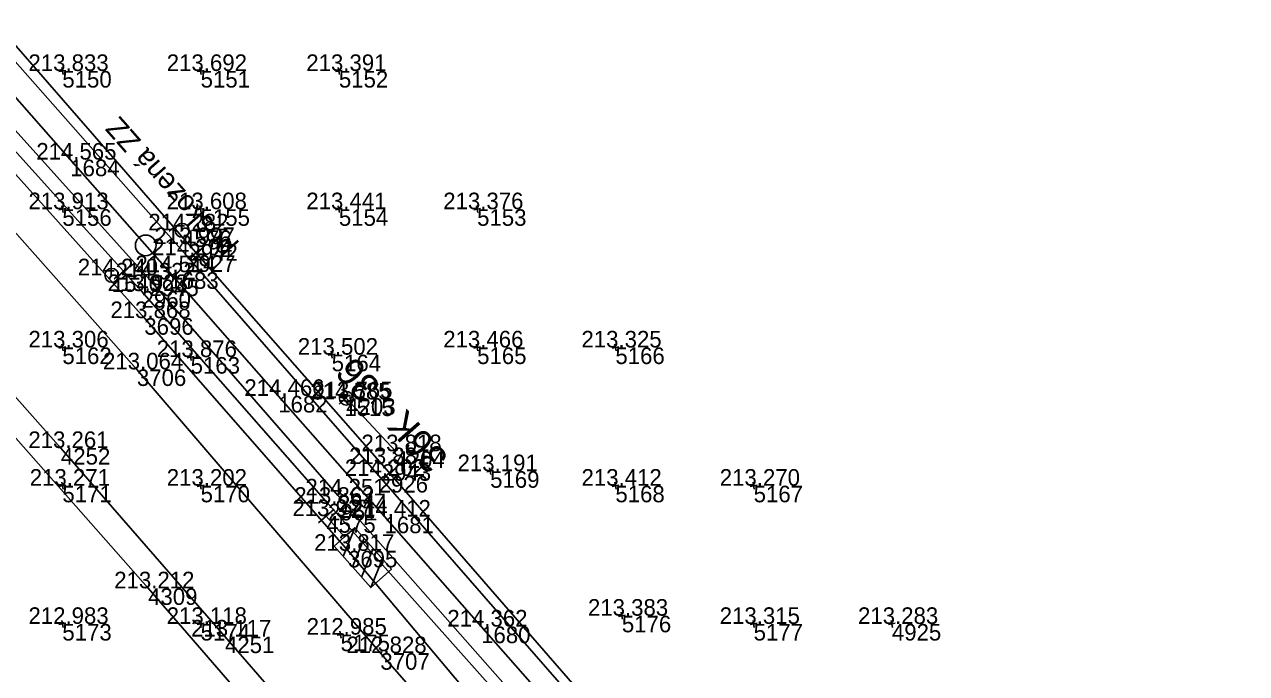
# Model space of a CAD drawing. Extents: x -556590 to -554855, y -1137918 to -1135717.
# Drawn here: x -555772.7 to -555684.4, y -1136353.6 to -1136306.6 of the extents above; entities that cross this region are included whole.
import ezdxf

# ---------------------------------------------------------------- set-up
doc = ezdxf.new("R2010")
doc.units = 0
for name, color, linetype in [('Vrstva 1', 7, 'Continuous'), ('Vrstva 11', 7, 'Continuous'), ('Vrstva 4', 7, 'Continuous'), ('Vrstva 49', 7, 'Continuous'), ('Vrstva 50', 7, 'Continuous'), ('Vrstva 51', 7, 'Continuous'), ('Vrstva 60', 7, 'Continuous'), ('Vrstva 61', 7, 'Continuous'), ('Vrstva 7', 7, 'Continuous')]:
    doc.layers.add(name, color=color, linetype=linetype)

msp = doc.modelspace()

# ---------------------------------------------------------------- linework, layer by layer
at = {"layer": 'Vrstva 1'}
msp.add_lwpolyline([(-555683.552, -1136414.017), (-555690.44, -1136406.179), (-555697.288, -1136398.389), (-555704.623, -1136390.045), (-555711.586, -1136382.132), (-555718.616, -1136374.139), (-555725.579, -1136366.237), (-555732.615, -1136358.243), (-555739.71, -1136350.188), (-555746.698, -1136342.236), (-555754.385, -1136333.503), (-555762.263, -1136324.557), (-555769.43, -1136316.411), (-555776.608, -1136308.259)], dxfattribs=at)
at = {"layer": 'Vrstva 11'}
for p, q in [((-555748.993, -1136333.526), (-555749.918, -1136333.467)), ((-555749.024, -1136333.899), (-555749.936, -1136333.841)), ((-555749.467, -1136333.675), (-555745.914, -1136337.508)), ((-555746.104, -1136337.675), (-555745.729, -1136337.345))]:
    msp.add_line(p, q, dxfattribs=at)
msp.add_circle((-555749.467, -1136333.675), 0.5, dxfattribs=at)
at = {"layer": 'Vrstva 4'}
for points in [[(-555732.92, -1136355.559), (-555747.121, -1136339.294), (-555761.051, -1136323.332), (-555778.718, -1136303.308), (-555792.224, -1136287.789), (-555794.509, -1136284.572), (-555795.938, -1136283.12), (-555798.301, -1136281.092), (-555812.037, -1136265.476), (-555829.175, -1136246.072)], [(-555828.677, -1136245.438), (-555811.848, -1136264.626), (-555798.858, -1136279.52), (-555796.172, -1136281.829), (-555794.296, -1136283.91), (-555791.705, -1136287.45), (-555779.031, -1136301.666), (-555760.881, -1136322.521), (-555746.898, -1136338.441), (-555732.447, -1136355.066)], [(-555735.072, -1136357.713), (-555750.064, -1136340.704), (-555763.703, -1136325.085), (-555777.121, -1136310.178), (-555778.796, -1136308.499), (-555782.53, -1136303.735), (-555794.312, -1136290.402), (-555801.35, -1136282.382), (-555814.424, -1136267.521), (-555831.303, -1136248.376)], [(-555832.063, -1136249.032), (-555814.879, -1136268.455), (-555802.243, -1136282.8), (-555794.223, -1136291.888), (-555782.964, -1136305.014), (-555781.433, -1136307.197), (-555777.703, -1136311.046), (-555764.271, -1136325.919), (-555750.778, -1136341.308), (-555735.693, -1136358.275)]]:
    msp.add_lwpolyline(points, dxfattribs=at)
at = {"layer": 'Vrstva 49'}
for p, q in [((-555769.754, -1136309.953), (-555770.246, -1136310.047)), ((-555770.047, -1136309.754), (-555769.953, -1136310.246)), ((-555759.754, -1136309.953), (-555760.246, -1136310.047)), ((-555760.047, -1136309.754), (-555759.953, -1136310.246)), ((-555749.754, -1136309.953), (-555750.246, -1136310.047)), ((-555750.047, -1136309.754), (-555749.953, -1136310.246)), ((-555769.754, -1136319.953), (-555770.246, -1136320.047)), ((-555770.047, -1136319.754), (-555769.953, -1136320.246)), ((-555759.754, -1136319.953), (-555760.246, -1136320.047)), ((-555760.047, -1136319.754), (-555759.953, -1136320.246)), ((-555749.754, -1136319.953), (-555750.246, -1136320.047)), ((-555750.047, -1136319.754), (-555749.953, -1136320.246)), ((-555739.754, -1136319.953), (-555740.246, -1136320.047)), ((-555740.047, -1136319.754), (-555739.953, -1136320.246)), ((-555769.754, -1136329.953), (-555770.246, -1136330.047)), ((-555770.047, -1136329.754), (-555769.953, -1136330.246)), ((-555739.754, -1136329.953), (-555740.246, -1136330.047)), ((-555740.047, -1136329.754), (-555739.953, -1136330.246)), ((-555729.754, -1136329.953), (-555730.246, -1136330.047)), ((-555730.047, -1136329.754), (-555729.953, -1136330.246)), ((-555760.475, -1136330.646), (-555760.967, -1136330.74)), ((-555760.768, -1136330.447), (-555760.674, -1136330.939)), ((-555750.275, -1136330.475), (-555750.767, -1136330.569)), ((-555750.568, -1136330.276), (-555750.474, -1136330.768)), ((-555738.813, -1136338.902), (-555739.305, -1136338.996)), ((-555739.106, -1136338.703), (-555739.012, -1136339.195)), ((-555770.047, -1136339.754), (-555769.953, -1136340.246)), ((-555760.047, -1136339.754), (-555759.953, -1136340.246)), ((-555730.047, -1136339.754), (-555729.953, -1136340.246)), ((-555720.047, -1136339.754), (-555719.953, -1136340.246)), ((-555769.754, -1136339.953), (-555770.246, -1136340.047)), ((-555759.754, -1136339.953), (-555760.246, -1136340.047)), ((-555729.754, -1136339.953), (-555730.246, -1136340.047)), ((-555719.754, -1136339.953), (-555720.246, -1136340.047)), ((-555729.286, -1136349.358), (-555729.778, -1136349.452)), ((-555729.579, -1136349.159), (-555729.485, -1136349.651)), ((-555769.754, -1136349.953), (-555770.246, -1136350.047)), ((-555770.047, -1136349.754), (-555769.953, -1136350.246)), ((-555759.754, -1136349.953), (-555760.246, -1136350.047)), ((-555760.047, -1136349.754), (-555759.953, -1136350.246)), ((-555719.754, -1136349.953), (-555720.246, -1136350.047)), ((-555720.047, -1136349.754), (-555719.953, -1136350.246)), ((-555709.754, -1136349.953), (-555710.246, -1136350.047)), ((-555710.047, -1136349.754), (-555709.953, -1136350.246)), ((-555749.63, -1136350.728), (-555750.122, -1136350.822)), ((-555749.923, -1136350.529), (-555749.829, -1136351.021))]:
    msp.add_line(p, q, dxfattribs=at)
for points in [[(-555736.771, -1136359.665), (-555749.338, -1136344.71), (-555764.071, -1136327.878), (-555781.923, -1136307.954), (-555797.677, -1136289.199), (-555815.137, -1136269.492), (-555833.114, -1136250.232)], [(-555834.964, -1136252.165), (-555824.94, -1136262.729), (-555809.984, -1136279.569), (-555796.116, -1136296.082), (-555780.292, -1136313.951), (-555764.608, -1136331.585), (-555746.999, -1136352.114), (-555735.716, -1136364.999)]]:
    msp.add_lwpolyline(points, dxfattribs=at)
at = {"layer": 'Vrstva 50'}
msp.add_line((-555761.302, -1136321.566), (-555761.368, -1136321.49), dxfattribs=at)
msp.add_circle((-555761.335, -1136321.528), 0.5, dxfattribs=at)
at = {"layer": 'Vrstva 51'}
for points in [[(-555743.133, -1136368.314), (-555758.237, -1136350.909), (-555770.103, -1136337.273), (-555785.237, -1136320.231), (-555800.202, -1136304.081), (-555818.312, -1136284.844), (-555838.398, -1136263.585), (-555844.031, -1136257.565)], [(-555845.438, -1136259.043), (-555837.133, -1136267.768), (-555822.79, -1136282.856), (-555802.014, -1136304.92), (-555784.563, -1136323.89), (-555763.8, -1136347.422), (-555744.231, -1136369.998)]]:
    msp.add_lwpolyline(points, dxfattribs=at)
at = {"layer": 'Vrstva 60'}
for p, q in [((-555770, -1136310), (-555770, -1136310)), ((-555760, -1136310), (-555760, -1136310)), ((-555750, -1136310), (-555750, -1136310)), ((-555769.43, -1136316.411), (-555769.43, -1136316.411)), ((-555770, -1136320), (-555770, -1136320)), ((-555760, -1136320), (-555760, -1136320)), ((-555750, -1136320), (-555750, -1136320)), ((-555740, -1136320), (-555740, -1136320)), ((-555761.335, -1136321.528), (-555761.335, -1136321.528)), ((-555760.881, -1136322.521), (-555760.881, -1136322.521)), ((-555761.051, -1136323.332), (-555761.051, -1136323.332)), ((-555762.263, -1136324.557), (-555762.263, -1136324.557)), ((-555766.43, -1136324.78), (-555766.43, -1136324.78)), ((-555763.703, -1136325.085), (-555763.703, -1136325.085)), ((-555764.271, -1136325.919), (-555764.271, -1136325.919)), ((-555764.071, -1136327.878), (-555764.071, -1136327.878)), ((-555770, -1136330), (-555770, -1136330)), ((-555740, -1136330), (-555740, -1136330)), ((-555730, -1136330), (-555730, -1136330)), ((-555760.721, -1136330.693), (-555760.721, -1136330.693)), ((-555750.521, -1136330.522), (-555750.521, -1136330.522)), ((-555764.608, -1136331.585), (-555764.608, -1136331.585)), ((-555754.385, -1136333.503), (-555754.385, -1136333.503)), ((-555749.608, -1136333.763), (-555749.608, -1136333.763)), ((-555749.467, -1136333.675), (-555749.467, -1136333.675)), ((-555770.103, -1136337.273), (-555770.103, -1136337.273)), ((-555745.914, -1136337.508), (-555745.914, -1136337.508)), ((-555746.898, -1136338.441), (-555746.898, -1136338.441)), ((-555747.121, -1136339.294), (-555747.121, -1136339.294)), ((-555739.059, -1136338.949), (-555739.059, -1136338.949)), ((-555770, -1136340), (-555770, -1136340)), ((-555760, -1136340), (-555760, -1136340)), ((-555730, -1136340), (-555730, -1136340)), ((-555720, -1136340), (-555720, -1136340)), ((-555750.778, -1136341.308), (-555750.778, -1136341.308)), ((-555750.064, -1136340.704), (-555750.064, -1136340.704)), ((-555750.908, -1136342.201), (-555750.908, -1136342.201)), ((-555746.698, -1136342.236), (-555746.698, -1136342.236)), ((-555749.338, -1136344.71), (-555749.338, -1136344.71)), ((-555763.8, -1136347.422), (-555763.8, -1136347.422)), ((-555729.532, -1136349.405), (-555729.532, -1136349.405)), ((-555770, -1136350), (-555770, -1136350)), ((-555760, -1136350), (-555760, -1136350)), ((-555739.71, -1136350.188), (-555739.71, -1136350.188)), ((-555720, -1136350), (-555720, -1136350)), ((-555710, -1136350), (-555710, -1136350)), ((-555758.237, -1136350.909), (-555758.237, -1136350.909)), ((-555749.876, -1136350.775), (-555749.876, -1136350.775)), ((-555746.999, -1136352.114), (-555746.999, -1136352.114))]:
    msp.add_line(p, q, dxfattribs=at)
at = {"layer": 'Vrstva 7'}
for p, q in [((-555766.38, -1136324.78), (-555766.48, -1136324.78)), ((-555749.233, -1136333.433), (-555749.983, -1136334.093)), ((-555749.938, -1136333.388), (-555749.278, -1136334.138)), ((-555750.345, -1136341.706), (-555751.471, -1136342.696)), ((-555748.837, -1136343.043), (-555749.679, -1136345.115)), ((-555749.019, -1136345.866), (-555748.177, -1136343.794)), ((-555747.516, -1136344.546), (-555748.359, -1136346.617)), ((-555747.699, -1136347.368), (-555746.856, -1136345.297))]:
    msp.add_line(p, q, dxfattribs=at)
msp.add_lwpolyline([(-555750.908, -1136342.201), (-555749.588, -1136343.703), (-555750.339, -1136344.363), (-555747.699, -1136347.368), (-555746.196, -1136346.048), (-555748.837, -1136343.043), (-555749.588, -1136343.703)], dxfattribs=at)
for centre, radius in [((-555763.971, -1136322.616), 0.75), ((-555766.43, -1136324.78), 0.5)]:
    msp.add_circle(centre, radius, dxfattribs=at)

# ---------------------------------------------------------------- texts
at = {"layer": 'Vrstva 11'}
for s, p in [('36', (-555746.892, -1136332.788)), ('36K', (-555741.995, -1136337.954))]:
    msp.add_text(s, height=2, rotation=131.35502, dxfattribs=at).set_placement(p)
at = {"layer": 'Vrstva 50'}
msp.add_text('poškozená ZZ', height=1.5, rotation=131.34191, dxfattribs=at).set_placement((-555757.469, -1136322.739))
at = {"layer": 'Vrstva 60'}
for s, p in [('5150', (-555770, -1136311.2)), ('5151', (-555760, -1136311.2)), ('5152', (-555750, -1136311.2)), ('1684', (-555769.43, -1136317.611)), ('5156', (-555770, -1136321.2)), ('5155', (-555760, -1136321.2)), ('5154', (-555750, -1136321.2)), ('5153', (-555740, -1136321.2)), ('4576', (-555761.335, -1136322.728)), ('2942', (-555760.881, -1136323.721)), ('2927', (-555761.051, -1136324.532)), ('1683', (-555762.263, -1136325.757)), ('1540', (-555766.43, -1136325.98)), ('2945', (-555763.703, -1136326.285)), ('2960', (-555764.271, -1136327.119)), ('3696', (-555764.071, -1136329.078)), ('5162', (-555770, -1136331.2)), ('5165', (-555740, -1136331.2)), ('5166', (-555730, -1136331.2)), ('5163', (-555760.721, -1136331.893)), ('5164', (-555750.521, -1136331.722)), ('3706', (-555764.608, -1136332.785)), ('1682', (-555754.385, -1136334.703)), ('1515', (-555749.608, -1136334.963)), ('4203', (-555749.467, -1136334.875)), ('4252', (-555770.103, -1136338.473)), ('4204', (-555745.914, -1136338.708)), ('2943', (-555746.898, -1136339.641)), ('2926', (-555747.121, -1136340.494)), ('5169', (-555739.059, -1136340.149)), ('5171', (-555770, -1136341.2)), ('5170', (-555760, -1136341.2)), ('5168', (-555730, -1136341.2)), ('5167', (-555720, -1136341.2)), ('2961', (-555750.778, -1136342.508)), ('2944', (-555750.064, -1136341.904)), ('4575', (-555750.908, -1136343.401)), ('1681', (-555746.698, -1136343.436)), ('3695', (-555749.338, -1136345.91)), ('4309', (-555763.8, -1136348.622)), ('5176', (-555729.532, -1136350.605)), ('5173', (-555770, -1136351.2)), ('5174', (-555760, -1136351.2)), ('1680', (-555739.71, -1136351.388)), ('5177', (-555720, -1136351.2)), ('4925', (-555710, -1136351.2)), ('4251', (-555758.237, -1136352.109)), ('5175', (-555749.876, -1136351.975)), ('3707', (-555746.999, -1136353.314))]:
    msp.add_text(s, height=1.2, dxfattribs=at).set_placement(p)
at = {"layer": 'Vrstva 61'}
for s, p in [('213.833', (-555772.452, -1136310)), ('213.692', (-555762.448, -1136310)), ('213.391', (-555752.357, -1136310)), ('214.565', (-555771.886, -1136316.411)), ('213.913', (-555772.452, -1136320)), ('213.608', (-555762.454, -1136320)), ('213.441', (-555752.357, -1136320)), ('213.376', (-555742.452, -1136320)), ('214.282', (-555763.783, -1136321.528)), ('213.997', (-555763.333, -1136322.521)), ('214.294', (-555763.502, -1136323.332)), ('214.240', (-555768.881, -1136324.78)), ('214.322', (-555766.151, -1136325.085)), ('214.514', (-555764.714, -1136324.557)), ('213.923', (-555766.723, -1136325.919)), ('213.868', (-555766.525, -1136327.878)), ('213.306', (-555772.452, -1136330)), ('213.466', (-555742.452, -1136330)), ('213.325', (-555732.456, -1136330)), ('213.876', (-555763.173, -1136330.693)), ('213.502', (-555752.969, -1136330.522)), ('213.064', (-555767.059, -1136331.585)), ('214.466', (-555756.837, -1136333.503)), ('214.585', (-555752.064, -1136333.763)), ('213.765', (-555751.923, -1136333.675)), ('213.261', (-555772.46, -1136337.273)), ('213.818', (-555748.368, -1136337.508)), ('213.881', (-555749.255, -1136338.441)), ('213.191', (-555741.416, -1136338.949)), ('213.271', (-555772.357, -1136340)), ('213.202', (-555762.448, -1136340)), ('214.202', (-555749.569, -1136339.294)), ('213.412', (-555732.448, -1136340)), ('213.270', (-555722.451, -1136340)), ('214.251', (-555752.421, -1136340.704)), ('213.862', (-555753.226, -1136341.308)), ('213.927', (-555753.36, -1136342.201)), ('214.412', (-555749.146, -1136342.236)), ('213.817', (-555751.79, -1136344.71)), ('213.212', (-555766.248, -1136347.422)), ('213.383', (-555731.984, -1136349.405)), ('212.983', (-555772.452, -1136350)), ('213.118', (-555762.454, -1136350)), ('214.362', (-555742.158, -1136350.188)), ('213.315', (-555722.456, -1136350)), ('213.283', (-555712.452, -1136350)), ('213.117', (-555760.689, -1136350.909)), ('212.985', (-555752.332, -1136350.775)), ('212.828', (-555749.453, -1136352.114))]:
    msp.add_text(s, height=1.2, dxfattribs=at).set_placement(p)

doc.saveas('drawing.dxf')
